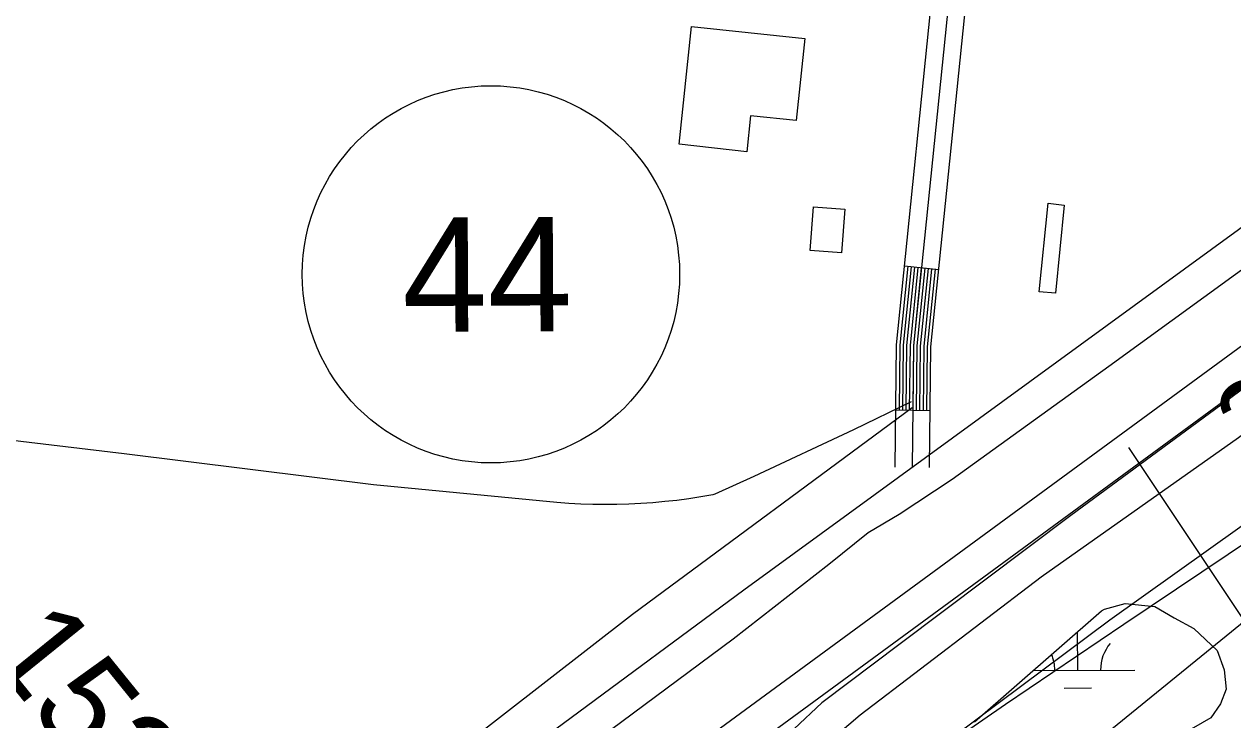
# Model space of a CAD drawing. Extents: x 3419139 to 3457078, y 540382 to 565875.
# Drawn here: x 3452566 to 3453623, y 550603 to 551211 of the extents above; entities that cross this region are included whole.
import ezdxf

# ---------------------------------------------------------------- set-up
doc = ezdxf.new("R2010")
doc.units = 0
for name, color, linetype in [('V-BLDG-OTLN', 7, 'Continuous'), ('V-DTCH-CNTR', 7, 'Continuous'), ('V-FLOD-BASE', 7, 'Continuous'), ('V-LEVE-TOET', 7, 'Continuous'), ('V-RIVR-EDGE', 7, 'Continuous'), ('V-RIVR-RANG', 7, 'Continuous'), ('V-RIVR-RANG-IDEN', 7, 'Continuous'), ('V-ROAD-CNTR', 7, 'Continuous'), ('V-ROAD-IDEN', 7, 'Continuous'), ('V-SITE-VEGE', 7, 'Continuous'), ('V-SURV-LINE', 7, 'Continuous'), ('V-TOPO-MINR', 7, 'Continuous'), ('V-WETL-SWMP', 7, 'Continuous')]:
    doc.layers.add(name, color=color, linetype=linetype)

msp = doc.modelspace()

# ---------------------------------------------------------------- linework, layer by layer
at = {"layer": 'V-BLDG-OTLN'}
for points in [[(3453139.2, 551106.4), (3453150.1, 551209.3), (3453249.2, 551198.8), (3453241.6, 551127.1), (3453201.6, 551131.4), (3453198.3, 551099.9)], [(3453256.6, 551051.6), (3453284.1, 551049.7), (3453281.2, 551011.4), (3453253.7, 551013.5)], [(3453475.8, 551053.1), (3453468.3, 550976), (3453454, 550977.4), (3453462, 551054.9)]]:
    msp.add_lwpolyline(points, close=True, dxfattribs=at)
at = {"layer": 'V-DTCH-CNTR'}
for points in [[(3453342.9, 550875.9), (3453098.5, 550695.1), (3452833.1, 550488.9), (3452569.8, 550297.4), (3452355.1, 550138.3)], [(3453342.2, 550881.1), (3453291.7, 550856.5), (3453204.5, 550815.8), (3453170.4, 550800.2), (3453168.6, 550799.6)], [(3453032.1, 550792.9), (3452872, 550808.3), (3452653.8, 550835.6), (3452448.4, 550859.9)], [(3453168.6, 550799.6), (3453158.2, 550797.8), (3453147.8, 550796.2), (3453137.3, 550794.8), (3453126.8, 550793.7), (3453116.3, 550792.7), (3453105.8, 550792), (3453095.3, 550791.5), (3453084.8, 550791.2), (3453074.2, 550791.1), (3453063.7, 550791.2), (3453053.2, 550791.6), (3453042.7, 550792.1), (3453032.1, 550792.9)]]:
    msp.add_lwpolyline(points, dxfattribs=at)
at = {"layer": 'V-FLOD-BASE'}
msp.add_lwpolyline([(3454370.3, 551565.4), (3454316.4, 551505.7), (3454286.1, 551468.4), (3454260.3, 551430), (3454186.5, 551323), (3454147.9, 551267.2), (3454142.3, 551260.6), (3454127.6, 551248.9), (3454063.7, 551207.5), (3454015.4, 551175.8), (3453894.3, 551087.3), (3453779, 551001.7), (3453638.3, 550896.8), (3453481.9, 550781.6), (3453332.6, 550669.4), (3453264, 550617.8), (3453239.8, 550595), (3453215.8, 550571.2), (3453204.6, 550555.6), (3453181.3, 550515.4), (3453170.5, 550500)], dxfattribs=at)
at = {"layer": 'V-LEVE-TOET'}
for points in [[(3453990, 551265.4), (3453876.6, 551173.3), (3453799.1, 551119.7), (3453738.6, 551081.4), (3453653.4, 551012.7), (3453514.9, 550912.1), (3453378.1, 550813), (3453331.7, 550782.4), (3453304.6, 550766.4), (3453270.2, 550738.6), (3453186.3, 550673.5), (3453069.7, 550586.7), (3452946.3, 550498.3), (3452789.9, 550383.7), (3452601.6, 550243.6), (3452413.3, 550102.4)], [(3454151.8, 551227.3), (3454081.5, 551179.7), (3454061.9, 551168.1), (3454047.2, 551155.7), (3453941.8, 551079.7), (3453786.9, 550966.1), (3453628.5, 550849.6), (3453455.7, 550727.6), (3453297.5, 550606.9), (3453174.8, 550502.1), (3453142.3, 550486.5), (3453049, 550421.2), (3452914.8, 550324.1), (3452841.3, 550274.9), (3452776.8, 550226.9), (3452687.1, 550161.6), (3452591.1, 550086.7), (3452524.6, 550036.5), (3452442.5, 549981.4), (3452333.6, 549904.8), (3452218, 549819.5), (3452064.1, 549704.6)]]:
    msp.add_lwpolyline(points, dxfattribs=at)
at = {"layer": 'V-RIVR-EDGE'}
msp.add_spline([(3453266.7, 550127.8), (3453274.3, 550131.6), (3453280.6, 550137), (3453284.4, 550141.5), (3453290, 550143.2), (3453295.6, 550146.7), (3453296.6, 550150.8), (3453299.8, 550151.9), (3453302.9, 550154), (3453303.2, 550155.7), (3453304, 550161.9), (3453307.1, 550170.6), (3453310.2, 550172.4), (3453311.6, 550172.4), (3453318.9, 550168.9), (3453324.1, 550169.5), (3453325.5, 550171.3), (3453322.4, 550175.8), (3453321.7, 550179.6), (3453321.7, 550181.7), (3453323.1, 550183.8), (3453327.3, 550188.3), (3453332.2, 550191.1), (3453342.6, 550196.3), (3453349.2, 550199), (3453361.1, 550203.2), (3453364.9, 550205.9), (3453367.7, 550209.8), (3453371.5, 550214.6), (3453375.4, 550218.4), (3453384.1, 550224.3), (3453393.8, 550228.1), (3453402.5, 550233.3), (3453407.4, 550234), (3453415.4, 550235.7), (3453418.9, 550238.1), (3453421, 550242), (3453424.8, 550244.7), (3453429, 550252), (3453431.4, 550254.8), (3453438.4, 550262.4), (3453445.7, 550268), (3453454.4, 550274.6), (3453467.6, 550280.4), (3453475.3, 550287), (3453478.4, 550292.2), (3453480.2, 550295.3), (3453482.6, 550296.4), (3453493.8, 550299.5), (3453497.9, 550302.3), (3453508.7, 550308.1), (3453513.6, 550312.6), (3453525.4, 550322.4), (3453541.8, 550336.2), (3453553, 550342.8), (3453558.2, 550346.6), (3453563.1, 550350.1), (3453573.9, 550358.4), (3453586.4, 550367), (3453597.2, 550375), (3453607.6, 550379.9), (3453618.4, 550386.4), (3453631.3, 550392.7), (3453646.6, 550402.4), (3453649.4, 550402.3), (3453651.5, 550402.3), (3453653.6, 550397.1), (3453657.7, 550397.1), (3453658.1, 550399.5), (3453656, 550410.7), (3453656.4, 550411.4), (3453661.3, 550414.5), (3453671.4, 550423.2), (3453679.7, 550427.6), (3453688.8, 550431.8), (3453696.4, 550432.1), (3453702.7, 550431.8), (3453705.1, 550432.1), (3453706.1, 550434.2), (3453705.8, 550438.7), (3453711.4, 550440.1), (3453716.6, 550442.9), (3453720.1, 550446.7), (3453725.7, 550449.8), (3453730.9, 550454.3), (3453736.8, 550459.5), (3453742, 550461.9), (3453752.5, 550469.2), (3453768.8, 550477.8), (3453773, 550480.6), (3453776.8, 550483), (3453784.5, 550484.1), (3453790.4, 550486.1), (3453794.2, 550491.3), (3453797, 550495.8), (3453801.9, 550498.6), (3453815.1, 550503.8), (3453819, 550507.3), (3453821.7, 550510.7), (3453822.5, 550514.2), (3453822.8, 550517.7), (3453824.9, 550520.5), (3453826.6, 550520.5), (3453828, 550520.1), (3453832.9, 550517.7), (3453834.6, 550520.4), (3453846.1, 550528.4), (3453854.8, 550534.3), (3453865.6, 550538.1), (3453871.9, 550542.6), (3453879.6, 550548.8), (3453881.3, 550551.6), (3453885.5, 550554.4), (3453898.7, 550562.3), (3453929.3, 550582.4), (3453955.5, 550599.7), (3453971.5, 550608.7), (3453987.8, 550617.4), (3454004.2, 550625.7), (3454019.2, 550634), (3454028.9, 550638.8), (3454038.7, 550643.3), (3454047, 550645.4), (3454051.5, 550648.5), (3454054.3, 550651.6), (3454063, 550655.4), (3454073.1, 550659.9), (3454079, 550659.9), (3454086.3, 550660.9), (3454097.8, 550666.1), (3454122.5, 550680), (3454139.6, 550687.9), (3454160.5, 550700.4), (3454176.1, 550706.3), (3454198.1, 550717.7), (3454202.9, 550720.8), (3454216.2, 550726.7), (3454226.9, 550731.9), (3454235.6, 550734.3), (3454237, 550733.6), (3454240.9, 550734.6), (3454247.5, 550737.7), (3454255.1, 550741.5), (3454262.1, 550743.6), (3454269.7, 550745), (3454279.1, 550748.1), (3454293.4, 550757.8)], degree=3, dxfattribs=at)
at = {"layer": 'V-RIVR-RANG'}
msp.add_line((3453532.1, 550841), (3454042.4, 550075.6), dxfattribs=at)
at = {"layer": 'V-ROAD-CNTR'}
for p, q in [((3453336.4, 550999.9), (3453366.3, 550996.9)), ((3453328.8, 550873.9), (3453358.8, 550873.6))]:
    msp.add_line(p, q, dxfattribs=at)
for points in [[(3453343.2, 550823.7), (3453344.4, 550930), (3453379, 551270.2), (3453449.5, 551985.5), (3453525.2, 552823.2), (3453567.1, 553344.9), (3453572.2, 553383.2), (3453581, 553413.4), (3453591.7, 553439.5), (3453616, 553481.4), (3453658.6, 553543.1), (3453688, 553594.5), (3453720.1, 553656.5), (3453724.1, 553674.2), (3453736, 553771.9), (3453793.6, 554410.9), (3453851.2, 555091.5), (3453909.6, 555747.5), (3453945.8, 556130), (3453974.9, 556467.7), (3454011.8, 556908.2), (3454080.8, 557648.6)], [(3453328.2, 550823.9), (3453329.4, 550930.9), (3453364, 551271.7), (3453411.6, 551754.1)], [(3453358.2, 550823.6), (3453359.4, 550929.2), (3453393.9, 551268.7), (3453441.5, 551751.2)], [(3453695.9, 551080.7), (3453195.7, 550716.2), (3452564.8, 550249.6), (3452094, 549907.5), (3451781.4, 549679.3), (3451700, 549618.8)], [(3453331.8, 550873.9), (3453332.4, 550930.7), (3453339.4, 550999.6)], [(3453334.8, 550873.8), (3453335.4, 550930.5), (3453342.4, 550999.3)], [(3453337.8, 550873.8), (3453338.4, 550930.4), (3453345.4, 550999)], [(3453340.8, 550873.8), (3453341.4, 550930.2), (3453348.3, 550998.7)], [(3453343.8, 550873.7), (3453344.4, 550930), (3453351.3, 550998.4)], [(3453346.8, 550873.7), (3453347.4, 550929.9), (3453354.3, 550998.1)], [(3453349.8, 550873.7), (3453350.4, 550929.7), (3453357.3, 550997.8)], [(3453352.8, 550873.6), (3453353.4, 550929.5), (3453360.3, 550997.5)], [(3453355.8, 550873.6), (3453356.4, 550929.3), (3453363.3, 550997.2)]]:
    msp.add_lwpolyline(points, dxfattribs=at)
at = {"layer": 'V-ROAD-IDEN'}
msp.add_circle((3452974.6, 550992.6), 165, dxfattribs=at)
msp.add_circle((3452974.6, 550992.6), 165, dxfattribs=at)
at = {"layer": 'V-SITE-VEGE'}
msp.add_lwpolyline([(3452550.1, 549988.5), (3452973.7, 550285.4), (3453516, 550690.3), (3454060.9, 551079), (3454263.3, 551243.7)], dxfattribs=at)
at = {"layer": 'V-SURV-LINE'}
for points in [[(3451740.1, 549543.3), (3454135.9, 551300.7)], [(3454153.6, 551276.5), (3451757.9, 549519.1)]]:
    msp.add_lwpolyline(points, dxfattribs=at)
at = {"layer": 'V-TOPO-MINR'}
for points in [[(3453756.6, 550839.6), (3453528, 550686.3), (3453424.6, 550616.1), (3453321.6, 550545.1), (3453219.4, 550473.1), (3453117.8, 550400.3), (3452971.7, 550294.7), (3452943.6, 550274), (3452915.8, 550252.9), (3452888.3, 550231.5), (3452861, 550209.7), (3452545.5, 549953.2)], [(3452399.9, 549754.1), (3452571.7, 549876), (3452640.6, 549924.7), (3452709.4, 549973.3), (3452778.4, 550021.7), (3452847.4, 550070.1), (3452951, 550142.4), (3452968.2, 550154.7), (3452985.2, 550167.2), (3453002, 550179.9), (3453018.6, 550193), (3453137.3, 550287.8), (3453213, 550348.4), (3453288.6, 550409.2), (3453364.1, 550470.3), (3453439.4, 550531.4), (3453730.1, 550767.9)]]:
    msp.add_lwpolyline(points, dxfattribs=at)
at = {"layer": 'V-WETL-SWMP'}
for p, q in [((3453487.8, 550646.1), (3453487.6, 550679.8)), ((3453448.9, 550646), (3453537.8, 550646.4)), ((3453475.8, 550630.6), (3453499.8, 550630.8))]:
    msp.add_line(p, q, dxfattribs=at)
msp.add_lwpolyline([(3453397.6, 550601.2), (3453508.7, 550698.3), (3453511.2, 550699.7), (3453529.4, 550704.5), (3453555.2, 550702.1), (3453572.2, 550692.2), (3453589.3, 550682.6), (3453609.7, 550663.5), (3453615.9, 550646.6), (3453617.5, 550629.7), (3453612.8, 550616.8), (3453604.1, 550604.7), (3453579.3, 550590.3)], dxfattribs=at)
for centre, start, end in [((3453432.5, 550646.4), 359.4782, 22.8727), ((3453543, 550646.8), 139.4782, 181.0218)]:
    msp.add_arc(centre, 35.2, start, end, dxfattribs=at)

# ---------------------------------------------------------------- texts
at = {"layer": 'V-RIVR-RANG'}
msp.add_text('25.3', height=67, rotation=33.5883, dxfattribs=at).set_placement((3453638.9, 550825.6))
at = {"layer": 'V-RIVR-RANG-IDEN'}
for s, rotation, p in [('R-153.5', 308.9735, (3452457.3, 550753.3)), ('U-090', 308.4228, (3452419.8, 550608.8))]:
    msp.add_text(s, height=83, rotation=rotation, dxfattribs=at).set_placement(p)
at = {"layer": 'V-ROAD-IDEN'}
msp.add_text('44', height=100, rotation=0.25, dxfattribs=at).set_placement((3452897.2, 550942.2))

doc.saveas('drawing.dxf')
